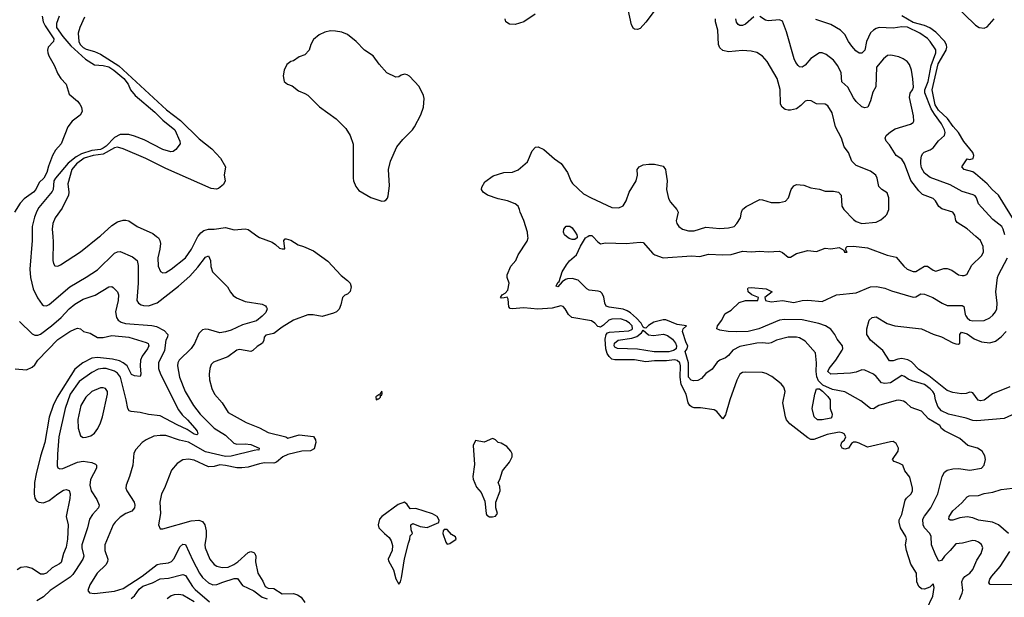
# Model space of a CAD drawing. Header units: inches. Extents: x 2001573 to 2220545, y 644482 to 846830.
# Tile 415 of 656: x 2082362 to 2089292, y 767461 to 771524. Entities that reach past the tile are written whole.
import ezdxf

# ---------------------------------------------------------------- set-up
doc = ezdxf.new("R2010")
doc.units = ezdxf.units.IN
doc.header["$MEASUREMENT"] = 0
doc.layers.add('C0786', color=7, linetype='Continuous')
doc.layers.add('C0787', color=7, linetype='Continuous')

msp = doc.modelspace()

# ---------------------------------------------------------------- linework, layer by layer
at = {"layer": 'C0786', "color": 5}
for points, elevation in [([(2082450, 770000), (2082449.5, 769970), (2082434.6, 769770), (2082438.3, 769710), (2082457.3, 769630), (2082487.3, 769567.3), (2082521.3, 769521.3), (2082530, 769514.3), (2082550, 769511.4), (2082570, 769520.7), (2082715.5, 769644.5), (2082830, 769712.1), (2082910, 769765.4), (2083030, 769881.6), (2083050, 769892.2), (2083070, 769893.6), (2083156.4, 769856.4), (2083189.3, 769829.3), (2083195.6, 769795.6), (2083195.4, 769670), (2083187.5, 769550), (2083199.5, 769530), (2083218.2, 769518.2), (2083232.8, 769512.8), (2083270, 769511.9), (2083330, 769533.1), (2083479.2, 769650), (2083559.2, 769720.8), (2083616, 769784), (2083670, 769854.6), (2083690, 769862.4), (2083706.3, 769830), (2083707.1, 769787.1), (2083720.3, 769750), (2083825.1, 769645.1), (2083846.5, 769606.5), (2083864.6, 769584.6), (2083888.7, 769568.7), (2083950, 769541.9), (2084070, 769523.9), (2084092, 769512), (2084099.4, 769499.4), (2084102.9, 769490), (2084095.5, 769464.5), (2084070, 769437.9), (2084030, 769407.1), (2083930, 769378.6), (2083850, 769340.2), (2083810, 769327.6), (2083770, 769322.7), (2083690, 769344.2), (2083670, 769347.2), (2083650, 769342.8), (2083623.9, 769316.1), (2083593.1, 769246.9), (2083569.6, 769210.4), (2083485, 769130), (2083475.4, 769110), (2083473.4, 769090), (2083486.9, 769010), (2083526.4, 768910), (2083585.6, 768810), (2083632.9, 768750), (2083730, 768652.1), (2083810, 768601.6), (2083870, 768546.3), (2083890, 768538.3), (2083950, 768541), (2083990, 768536), (2084048, 768510), (2084044.7, 768495.3), (2084038, 768498), (2084013, 768493), (2083850, 768453.2), (2083810, 768452.7), (2083670, 768485.4), (2083550, 768551.5), (2083486.4, 768566.4), (2083390, 768600.2), (2083350, 768600.3), (2083306.1, 768593.9), (2083253, 768570), (2083223.8, 768550), (2083179.9, 768500.1), (2083165.4, 768474.6), (2083157.6, 768390), (2083135.6, 768310), (2083111.6, 768250), (2083110.3, 768230), (2083116.9, 768210), (2083167.3, 768130), (2083173, 768110), (2083171.3, 768090), (2083152.3, 768067.7), (2083110, 768049.8), (2083070, 768024.8), (2083034, 767990), (2083020.2, 767970), (2082961.2, 767830), (2082961.8, 767790), (2082982.9, 767730), (2082980.2, 767710), (2082968.1, 767690), (2082908.1, 767630), (2082856.5, 767550), (2082842, 767510), (2082853.2, 767493.2), (2082889.1, 767489.1), (2083030, 767504.8), (2083090, 767522.8), (2083225.2, 767610), (2083330, 767691), (2083350, 767697.4), (2083410, 767703.2), (2083430, 767712), (2083450, 767733.8), (2083490, 767815.2), (2083510, 767835.6), (2083530, 767833.4), (2083579.8, 767719.8), (2083628.4, 767630), (2083650, 767600.5), (2083690, 767563.7), (2083722, 767550), (2083750, 767550.8), (2083791.6, 767568.4), (2083872.7, 767592.7), (2083894.4, 767594.4), (2083930, 767544.3), (2084010, 767506.6), (2084070, 767462.3), (2084104.6, 767450)], 360), ([(2082594.6, 770000), (2082598, 769962), (2082595.3, 769830), (2082599.3, 769810), (2082610, 769794), (2082630, 769790.5), (2082650, 769799.5), (2082790, 769891.2), (2082925, 770000)], 380), ([(2083325, 770000), (2083338.3, 769990), (2083349.1, 769970), (2083352.3, 769950), (2083349.3, 769910), (2083334.5, 769850), (2083337.6, 769790), (2083353.7, 769753.7), (2083370, 769744.2), (2083390, 769746.3), (2083429.6, 769770), (2083530, 769850.2), (2083572.2, 769910), (2083616.9, 770000)], 380), ([(2084039.3, 770000), (2084050, 769992.7), (2084138.4, 769958.4), (2084163, 769943), (2084190, 769918), (2084210, 769911.3), (2084227.3, 769912.7), (2084222, 769970), (2084230, 769982), (2084238, 769982), (2084270, 769972.4), (2084321.6, 769941.6), (2084359.1, 769930), (2084430, 769898.3), (2084530, 769824.9), (2084625.1, 769725.1), (2084670.4, 769690), (2084688.2, 769670), (2084694.4, 769645.6), (2084687.9, 769612.1), (2084670, 769593.2), (2084650, 769586), (2084634, 769570), (2084622.5, 769517.5), (2084610, 769488.7), (2084591.3, 769470), (2084570, 769459.3), (2084490, 769436), (2084427.6, 769447.6), (2084390, 769447.8), (2084290, 769411.3), (2084210, 769360.8), (2084150, 769316.2), (2084094, 769306), (2084083, 769290), (2084080.4, 769270), (2084070.3, 769250), (2084033.4, 769226.6), (2084003.4, 769196.6), (2083988.8, 769191.2), (2083910, 769204.4), (2083890, 769199.8), (2083826.8, 769153.2), (2083725.2, 769114.8), (2083710, 769098), (2083700.8, 769070), (2083696.9, 769030), (2083699.1, 768990), (2083714.7, 768930), (2083733.6, 768890), (2083786.9, 768830), (2083830, 768762.3), (2083955.8, 768690), (2084050, 768653.9), (2084110, 768619.8), (2084236, 768590), (2084250, 768580.7), (2084330, 768604.2), (2084430, 768591.4), (2084444.2, 768570), (2084446.4, 768550), (2084433.7, 768506.3), (2084410, 768490.7), (2084348.7, 768488.7), (2084250, 768465.8), (2084213.8, 768450), (2084170, 768413), (2084150, 768405.1), (2084086.1, 768406.1), (2084050, 768400.7), (2083970, 768377.2), (2083926.9, 768373.1), (2083890, 768371.5), (2083811.1, 768388.9), (2083770, 768392.3), (2083730, 768381), (2083690, 768379.9), (2083590, 768425), (2083550, 768433), (2083510, 768427.4), (2083470, 768403.5), (2083430, 768354.5), (2083381.1, 768230), (2083360.3, 768190), (2083349, 768130), (2083354.3, 768050), (2083340.4, 767970), (2083350, 767944), (2083370, 767943), (2083570, 767999.8), (2083623.2, 768003.2), (2083650, 767994), (2083665.6, 767970), (2083673.8, 767930), (2083675.2, 767890), (2083664.5, 767830), (2083667.5, 767810), (2083700.6, 767730), (2083731.8, 767691.8), (2083750, 767680.2), (2083787.3, 767670), (2083830, 767673.1), (2083870, 767691.3), (2083898, 767710), (2083970, 767776.3), (2083990, 767783.3), (2084010, 767775.8), (2084017.6, 767770), (2084025.4, 767750), (2084021.6, 767710), (2084038.6, 767630), (2084074.1, 767574.1), (2084090, 767536.9), (2084110, 767524.8), (2084150, 767523.5), (2084210, 767485.5), (2084290, 767487.5), (2084318.2, 767478.2), (2084342.6, 767462.6), (2084370, 767424.5)], 380), ([(2088744.3, 767375.7), (2088788.2, 767468.2), (2088798.5, 767530), (2088790, 767556), (2088767, 767533), (2088730, 767519.4), (2088710, 767522), (2088690, 767536.9), (2088677, 767570), (2088673.6, 767630), (2088634.9, 767694.9), (2088602.3, 767790), (2088596.2, 767830), (2088603.7, 767870), (2088599.5, 767890), (2088561.3, 767950), (2088551.2, 767988.8), (2088552.7, 768007.3), (2088570, 768044.2), (2088594.9, 768145.1), (2088602.3, 768157.7), (2088636.2, 768190), (2088646.5, 768210), (2088645.8, 768230), (2088627.2, 768307.2), (2088591.3, 768350), (2088576.9, 768390), (2088550, 768405.7), (2088517.2, 768417.2), (2088504.5, 768430), (2088543.6, 768490), (2088547.6, 768510), (2088530, 768542), (2088510, 768557), (2088490, 768555.6), (2088330, 768517.2), (2088270, 768545.1), (2088250, 768552.3), (2088230, 768553.2), (2088216.8, 768543.2), (2088194, 768510), (2088170, 768504.2), (2088149.5, 768510), (2088141.6, 768530), (2088148.6, 768551.4), (2088167, 768570), (2088177.2, 768590), (2088163.7, 768610), (2088150, 768618), (2088130, 768622.6), (2088045.9, 768605.9), (2087950, 768570.9), (2087930, 768572.1), (2087910, 768582), (2087782.1, 768682.1), (2087759.8, 768710), (2087751.6, 768730), (2087732.8, 768830), (2087749.9, 768910), (2087740.2, 768940.2), (2087721.9, 768961.9), (2087655.4, 769015.4), (2087616.3, 769036.3), (2087590, 769042.7), (2087470, 769045.9), (2087450, 769041.9), (2087429.6, 769030.4), (2087410, 768988.4), (2087360.8, 768850), (2087330, 768744.7), (2087310, 768715.6), (2087268.5, 768768.5), (2087250, 768781.1), (2087154.3, 768794.3), (2087110, 768795.2), (2087090, 768800.6), (2087077.8, 768810), (2087066.6, 768830), (2087052.9, 768890), (2087018.3, 768958.3), (2087011.3, 769010), (2087013.1, 769090), (2087008.9, 769110), (2086990, 769128), (2086970, 769130.8), (2086915.1, 769124.9), (2086830, 769124.8), (2086770, 769117.7), (2086690, 769130.9), (2086550, 769131.6), (2086530, 769137.2), (2086510, 769154.3), (2086496, 769176), (2086486.6, 769210), (2086482.3, 769277.7), (2086489, 769311), (2086499, 769321), (2086513.3, 769326.7), (2086650, 769336), (2086670, 769345.1), (2086674.1, 769350), (2086673.7, 769370), (2086654.2, 769390), (2086630, 769404.9), (2086590, 769419.3), (2086530, 769417.6), (2086507.4, 769410), (2086470, 769374.8), (2086450, 769362.4), (2086443.6, 769363.6), (2086430, 769366.4), (2086409.8, 769390), (2086386.2, 769406.2), (2086249.1, 769429.1), (2086224.9, 769450), (2086201.8, 769490), (2086186.3, 769506.4), (2086170, 769510.6), (2086110, 769495.4), (2086010, 769487), (2085910, 769498.6), (2085828, 769490), (2085813.3, 769493.3), (2085804.4, 769504.4), (2085799.1, 769559.1), (2085792.9, 769572.9), (2085772.7, 769567.3), (2085750, 769566), (2085746.6, 769570), (2085757.2, 769590), (2085779.3, 769600.7), (2085798, 769622), (2085808.2, 769670), (2085794, 769710), (2085792.3, 769730), (2085819.7, 769790), (2085854.7, 769830), (2085870, 769870.4), (2085934.5, 769965.5), (2085939.9, 769990), (2085938.8, 770000)], 380), ([(2088975.2, 767444.8), (2088995.4, 767490), (2088999, 767510), (2088992.2, 767570), (2088999.7, 767590), (2089013.5, 767606.5), (2089050, 767632), (2089070, 767656.4), (2089098, 767722), (2089128, 767770), (2089139.5, 767810), (2089130, 767832.7), (2089109.6, 767849.7), (2089090, 767857.6), (2089070, 767859.7), (2088997.8, 767842.2), (2088950, 767838.3), (2088910.9, 767790), (2088870.1, 767750), (2088850, 767720.7), (2088830, 767716.5), (2088810, 767754.4), (2088780.1, 767830), (2088778, 767890), (2088767.8, 767910), (2088730.5, 767950), (2088720.2, 767970), (2088719.1, 768010), (2088728.8, 768031.2), (2088775.3, 768090), (2088824.7, 768190), (2088854.2, 768310), (2088870, 768341.7), (2088890, 768355.9), (2088930, 768365.2), (2088970, 768366.2), (2089050, 768355.2), (2089130, 768370.4), (2089149.7, 768390.2), (2089159.1, 768430), (2089155.4, 768455.4), (2089136, 768490), (2089102.9, 768510), (2089034.5, 768530), (2088979, 768579), (2088870, 768631.1), (2088850, 768647.6), (2088837.7, 768670), (2088757.1, 768717), (2088710, 768771.4), (2088637.2, 768797.2), (2088602, 768830), (2088581.3, 768841.3), (2088550, 768848.4), (2088530, 768845.5), (2088409.5, 768810.5), (2088370, 768786.6), (2088350, 768788.3), (2088282.8, 768842.8), (2088170, 768906.3), (2088083.2, 768923.2), (2088014.6, 768954.6), (2087983.3, 768983.3), (2087971.2, 769011.2), (2087966.5, 769050), (2087970.5, 769110.5), (2087962, 769182), (2087890, 769263.4), (2087850, 769285.6), (2087828.6, 769291.4), (2087770, 769291.3), (2087687.3, 769270), (2087650, 769251.2), (2087630, 769246.6), (2087591.8, 769251.8), (2087550, 769248.8), (2087430, 769225.6), (2087381.3, 769198.7), (2087350, 769161.3), (2087330, 769145.6), (2087290, 769129.6), (2087270, 769114.5), (2087234.6, 769065.4), (2087190, 769035.1), (2087160.5, 768999.5), (2087134.8, 768985.2), (2087104.9, 768984.9), (2087089, 768989), (2087070, 769010), (2087068.2, 769110), (2087045.5, 769190), (2087060.5, 769210), (2087064.4, 769230), (2087052, 769251.9), (2087027.3, 769330), (2087031.1, 769348.9), (2087056, 769370), (2086990, 769380.9), (2086910, 769412.2), (2086890, 769412.7), (2086824, 769396), (2086786.5, 769373.5), (2086770, 769354.2), (2086756.6, 769356.6), (2086750, 769360.7), (2086735, 769390), (2086703.7, 769423.7), (2086661.6, 769461.6), (2086637.1, 769477.1), (2086610, 769487.6), (2086510, 769501.4), (2086490, 769509.9), (2086480.6, 769530), (2086473.7, 769573.7), (2086459.9, 769599.9), (2086450, 769608.9), (2086434.1, 769614.1), (2086370, 769622.5), (2086353.6, 769630), (2086292.1, 769692.1), (2086250, 769702.8), (2086217.7, 769702.3), (2086202.9, 769697.1), (2086180.3, 769679.7), (2086150, 769645.6), (2086139, 769650), (2086150, 769674.8), (2086158.4, 769681.6), (2086180.7, 769750), (2086210, 769800.7), (2086231.1, 769828.9), (2086280.9, 769870), (2086308.3, 769931.7), (2086343.7, 769990), (2086360.1, 770000)], 360), ([(2086284.8, 770000), (2086286, 769990), (2086270, 769978.9), (2086250, 769978.4), (2086230, 769986), (2086210.1, 770000)], 360), ([(2086395.3, 770000), (2086430, 769960.7), (2086450, 769948), (2086484.7, 769955.2), (2086630, 769949.1), (2086730, 769959.3), (2086750, 769957.3), (2086818.5, 769878.5), (2086831.3, 769870), (2086890, 769849.2), (2087090, 769864.1), (2087150, 769859.4), (2087210, 769874.9), (2087310, 769869.4), (2087370, 769873.3), (2087450, 769895), (2087510, 769891.5), (2087570, 769896.6), (2087630, 769892.2), (2087710, 769895), (2087730, 769885.8), (2087770, 769853.4), (2087786.3, 769853.7), (2087830, 769880.3), (2087910, 769901.8), (2087970, 769894.3), (2088030, 769916.4), (2088070, 769913.4), (2088130, 769921), (2088162, 769902), (2088166, 769890), (2088186, 769890), (2088178, 769898), (2088175.3, 769910), (2088178, 769922), (2088186, 769930), (2088229.7, 769930.3), (2088330, 769918.3), (2088468.1, 769868.1), (2088530, 769852.7), (2088585, 769790), (2088608.5, 769770), (2088650, 769752.8), (2088670, 769752.9), (2088730, 769790.2), (2088750, 769790.2), (2088790, 769762.9), (2088810, 769755.2), (2088866.7, 769773.3), (2088890, 769773.5), (2088922.2, 769762.2), (2088970, 769730.2), (2088995.8, 769724.2), (2089010, 769723.7), (2089028.2, 769731.8), (2089062.3, 769797.7), (2089130, 769862.4), (2089145.4, 769890), (2089141.7, 769930), (2089124.2, 769970), (2089090.5, 770000)], 360), ([(2089390, 768764), (2089290, 768719.8), (2089097.5, 768702.5), (2089070, 768705), (2089022.2, 768722.2), (2088899.6, 768750), (2088850, 768772.8), (2088824.3, 768804.3), (2088806.7, 768850), (2088799.3, 768890), (2088788.4, 768910), (2088770, 768927.2), (2088730, 768957.8), (2088643.5, 768983.5), (2088615.9, 768995.9), (2088590, 769014.5), (2088570, 769020.9), (2088490, 768970.8), (2088450, 768965.3), (2088427.6, 768970), (2088390, 769015.1), (2088371.3, 769030), (2088310, 769059.9), (2088290, 769061.5), (2088250, 769045.7), (2088210, 769037.6), (2088069.9, 769029.9), (2088050.8, 769050), (2088059.4, 769070), (2088106.5, 769130), (2088150, 769198.9), (2088155.4, 769210), (2088153.6, 769230), (2088116, 769276), (2088099.8, 769310), (2088070, 769347.8), (2088032.6, 769370), (2087987.1, 769387.1), (2087870, 769412.5), (2087743.8, 769416.2), (2087709.7, 769410.3), (2087563.7, 769350), (2087490, 769330.6), (2087410, 769327.9), (2087348.5, 769331.5), (2087290, 769341.1), (2087267.6, 769350), (2087273.5, 769370), (2087302.8, 769410), (2087324.4, 769455.6), (2087370, 769481.8), (2087424.9, 769535.1), (2087470, 769548.9), (2087558, 769550), (2087562, 769570), (2087514, 769590), (2087489.6, 769610), (2087485.8, 769634.2), (2087490, 769638.8), (2087510, 769640.4), (2087614.8, 769630), (2087658, 769610), (2087606, 769570), (2087610.7, 769550), (2087650, 769539.6), (2087730, 769549.3), (2087810, 769534.3), (2087870, 769548.3), (2087910, 769552.3), (2088010, 769542.7), (2088110, 769588.3), (2088250, 769602.6), (2088350, 769644.4), (2088391.5, 769648.5), (2088450, 769636.3), (2088497.6, 769617.6), (2088650, 769573.1), (2088670, 769574.9), (2088703.7, 769596.3), (2088730, 769594.7), (2088788.9, 769570), (2088853.8, 769530), (2088890, 769513.9), (2088994, 769514), (2089005.9, 769505.9), (2089010, 769494.8), (2089015.8, 769450), (2089020.7, 769440.7), (2089030, 769426.5), (2089050, 769411.5), (2089070, 769405.2), (2089150.5, 769409.5), (2089190, 769427.3), (2089210, 769444.9), (2089230, 769469), (2089239.1, 769490), (2089241, 769530), (2089231.3, 769610), (2089243.1, 769710), (2089249.8, 769730), (2089314.6, 769850)], 340), ([(2082361.7, 769401.7), (2082450, 769313.6), (2082470, 769304.5), (2082490, 769305), (2082510, 769311.9), (2082587.4, 769370), (2082654.3, 769430), (2082709.9, 769490.1), (2082750, 769523.5), (2082810, 769558), (2082892.5, 769587.5), (2082990, 769644.7), (2083010, 769646.5), (2083020.6, 769640.6), (2083050, 769610.4), (2083056.9, 769590), (2083056.3, 769550), (2083037.1, 769470), (2083043.8, 769430), (2083056.1, 769410), (2083076.2, 769396.2), (2083107.7, 769387.7), (2083292.6, 769372.6), (2083325.9, 769365.9), (2083378.6, 769338.6), (2083404.9, 769310), (2083401.7, 769290), (2083390, 769269.3), (2083381.7, 769198.3), (2083340.4, 769110), (2083338.8, 769070), (2083353.6, 769030), (2083479.1, 768779.1), (2083504.8, 768744.8), (2083543.5, 768710), (2083595.4, 768650), (2083611.1, 768630), (2083617, 768610), (2083610, 768604.8), (2083590, 768608.6), (2083542.1, 768642.1), (2083470, 768674.1), (2083350, 768737.9), (2083270, 768746.9), (2083210, 768760.9), (2083147.5, 768767.5), (2083133.6, 768773.6), (2083122.4, 768790), (2083112.9, 768850), (2083070.7, 769010), (2083050, 769037.8), (2083030, 769052.3), (2082970, 769070.4), (2082948.2, 769071.8), (2082914.7, 769065.3), (2082870, 769042.4), (2082781.9, 768978.1), (2082718, 768890), (2082681.9, 768790), (2082638.8, 768590), (2082627.5, 768467.5), (2082626.5, 768386.5), (2082631.8, 768371.8), (2082644.5, 768364.5), (2082666.4, 768366.4), (2082770, 768412.8), (2082810, 768418.4), (2082869.4, 768409.4), (2082896.7, 768396.7), (2082902.3, 768390), (2082903.5, 768370), (2082861.9, 768290), (2082857.1, 768250), (2082865.2, 768210), (2082905, 768150), (2082921, 768110), (2082915.9, 768090), (2082875.1, 768044.9), (2082853, 768010), (2082838.9, 767950), (2082798.9, 767830), (2082798.9, 767810), (2082813.5, 767750), (2082806.8, 767730), (2082756.3, 767650), (2082737.2, 767622.8), (2082716.5, 767603.5), (2082577.3, 767510), (2082530, 767464.4), (2082483, 767437)], 340), ([(2089330, 768941), (2089207.8, 768892.2), (2089150, 768847.9), (2089123.5, 768843.5), (2089108.6, 768848.6), (2089070, 768899.6), (2089062.6, 768902.6), (2089050, 768905.4), (2089024.1, 768895.9), (2088990, 768891.9), (2088930, 768902.1), (2088890, 768916.5), (2088760, 769020), (2088690, 769062.6), (2088637.8, 769117.8), (2088612.5, 769132.5), (2088570, 769140.8), (2088543.2, 769136.8), (2088510, 769124.1), (2088484.7, 769124.7), (2088437, 769197), (2088349.1, 769269.1), (2088324.2, 769310), (2088323.4, 769350), (2088340.3, 769410), (2088362.4, 769430), (2088390, 769433), (2088466.9, 769386.9), (2088521, 769370), (2088710, 769348.7), (2088790, 769311.6), (2088850, 769294.6), (2088930, 769250.3), (2088950, 769243.6), (2088970, 769242.4), (2088978.4, 769250), (2088978, 769310), (2088990, 769326), (2089030, 769313.5), (2089079.4, 769279.4), (2089130, 769259.1), (2089190, 769250.6), (2089230, 769262), (2089270, 769293.2), (2089305.7, 769330)], 320), ([(2082331.7, 769068.3), (2082410, 769061.6), (2082450, 769079.5), (2082470, 769097.6), (2082490.3, 769129.7), (2082630, 769273.8), (2082716.2, 769330), (2082750, 769348.4), (2082770, 769354), (2082790, 769350.7), (2082811.3, 769330), (2082859.4, 769319.4), (2082910, 769288.7), (2082950, 769288.6), (2083010, 769303.6), (2083130, 769290.6), (2083253.3, 769253.3), (2083265.9, 769245.9), (2083270, 769237.3), (2083271.8, 769230), (2083262, 769210), (2083223.7, 769156.3), (2083213.7, 769130), (2083210.1, 769090), (2083214, 769030), (2083210, 769015.3), (2083170, 769018.4), (2083150, 769028), (2083118.8, 769090), (2083091.7, 769111.7), (2083064.9, 769124.9), (2083016.5, 769136.5), (2082910, 769147), (2082870, 769143.6), (2082805.7, 769110), (2082750, 769066.9), (2082625.8, 768870), (2082597.9, 768810), (2082570.8, 768729.2), (2082540.1, 768550), (2082510, 768453.6), (2082479, 768330), (2082467.8, 768270), (2082464.3, 768190), (2082470, 768159.1), (2082481, 768141), (2082496.3, 768130), (2082530, 768126.7), (2082570, 768142.8), (2082630, 768189.5), (2082670, 768214.3), (2082690, 768220.2), (2082711.7, 768211.7), (2082718.6, 768190), (2082715.5, 768155.5), (2082688.8, 768030), (2082703, 767970), (2082698.7, 767870), (2082690, 767813.6), (2082670, 767769.6), (2082653.2, 767706.8), (2082643.2, 767696.8), (2082591.5, 767668.5), (2082550, 767630.7), (2082530, 767623.7), (2082510, 767624.7), (2082450, 767664.7), (2082410, 767675.8), (2082370, 767669.8), (2082345, 767655)], 320), ([(2089321, 767910), (2089250.3, 767970.3), (2089209.5, 767989.5), (2089110, 768002.8), (2089070, 768020.4), (2089030, 768027.7), (2088979.6, 768020.4), (2088930, 768003.5), (2088910, 768003.6), (2088900.9, 768010), (2088904.7, 768030), (2088929.8, 768070), (2088993.6, 768126.4), (2089030, 768168.4), (2089045.4, 768174.6), (2089110, 768177.8), (2089150, 768190.7), (2089210, 768200.1), (2089270, 768220.2), (2089350, 768227.9)], 340), ([(2089350.2, 767549.8), (2089191.5, 767551.5), (2089183.7, 767563.7), (2089189.8, 767590), (2089203.2, 767610), (2089261.5, 767678.5), (2089330, 767782.4)], 340), ([(2083147.1, 767452.9), (2083170, 767472.3), (2083202.4, 767517.6), (2083230, 767540.2), (2083296.6, 767563.4), (2083350, 767591.1), (2083410, 767594.9), (2083510, 767621.4), (2083530, 767614.7), (2083578.1, 767538.1), (2083596.7, 767516.7), (2083699.3, 767430)], 340), ([(2083590, 767428.3), (2083510, 767475.3), (2083482, 767482), (2083450, 767479.4), (2083428.8, 767471.2), (2083400.8, 767450)], 340)]:
    msp.add_lwpolyline(points, dxfattribs=dict(at, elevation=elevation))
for points, elevation in [([(2086823, 769303), (2086892.1, 769312.1), (2086921.9, 769301.9), (2086956.2, 769276.2), (2086977.6, 769250), (2086984.7, 769230), (2086983.2, 769210), (2086963, 769197), (2086930, 769188.1), (2086828.4, 769188.4), (2086710, 769206.2), (2086570, 769212.4), (2086550, 769221.4), (2086545.3, 769230), (2086547.2, 769250), (2086574, 769270), (2086670, 769284.2), (2086704.5, 769295.5), (2086738.3, 769321.7), (2086750, 769340.4), (2086787.8, 769307.8)], 360), ([(2082950, 768935.3), (2082930, 768933.8), (2082870, 768909.8), (2082826.8, 768870), (2082793.5, 768810), (2082771, 768711), (2082773, 768650), (2082790, 768597.1), (2082810, 768586.5), (2082830, 768587.9), (2082863.1, 768596.9), (2082890, 768616.4), (2082911.4, 768648.6), (2082930, 768688), (2082944.1, 768730), (2082980.3, 768890), (2082979.3, 768910), (2082966.6, 768930)], 360), ([(2084910.5, 768910.5), (2084898, 768890), (2084898, 768882), (2084890, 768885.1), (2084868.7, 768871.3), (2084870, 768849.2), (2084882.2, 768857.7), (2084890, 768857.7), (2084900.9, 768870), (2084900.9, 768879.1), (2084910, 768882.6), (2084914.2, 768894.2)], 420), ([(2088010, 768709.2), (2087976, 768710), (2087953.7, 768730), (2087940.3, 768790), (2087957.1, 768890), (2087970, 768928.4), (2087990, 768926.7), (2088011.4, 768911.4), (2088050, 768873.7), (2088065.3, 768850), (2088067.1, 768790), (2088080.6, 768750), (2088078.2, 768730), (2088070, 768722.5)], 360), ([(2085690, 768577.2), (2085630, 768552.3), (2085570, 768564), (2085553, 768530), (2085564.2, 768395.8), (2085550.6, 768310.6), (2085553.2, 768293.2), (2085576.8, 768236.8), (2085610, 768198), (2085636.7, 768136.7), (2085644.9, 768050), (2085650, 768038), (2085668.3, 768028.3), (2085690, 768028), (2085710, 768031.3), (2085724, 768050), (2085713.2, 768090), (2085713.2, 768130), (2085744, 768210), (2085740.4, 768240.4), (2085729.3, 768270), (2085742, 768290), (2085759, 768350), (2085810, 768410.8), (2085827.8, 768450), (2085828, 768470), (2085818.9, 768490), (2085790, 768521.3), (2085750, 768546), (2085729.3, 768549.3), (2085710, 768568.7), (2085696, 768576)], 420), ([(2085070, 768129.4), (2085025, 768115.1), (2084910.7, 768030), (2084893.4, 768010), (2084884.9, 767970), (2084890.4, 767950), (2084928.7, 767910), (2084963.1, 767883.1), (2084977.4, 767857.4), (2084985.4, 767825.4), (2084983.6, 767790), (2084956.3, 767730), (2084958.3, 767718.3), (2084993.9, 767653.9), (2085010, 767590.6), (2085030, 767553.4), (2085041.6, 767570), (2085050, 767598), (2085070, 767731.3), (2085098, 767842), (2085109, 767870), (2085110, 767894), (2085126, 767910), (2085116.4, 767936.4), (2085115.3, 767970), (2085130, 767981), (2085179.8, 767959.8), (2085230, 767953.4), (2085312.3, 767987.7), (2085315.5, 768004.5), (2085299.3, 768030), (2085268.1, 768048.1), (2085150, 768085.6), (2085110, 768084), (2085090, 768114)], 420), ([(2085350, 767939), (2085342.8, 767930), (2085340.7, 767910), (2085362, 767850), (2085370, 767836), (2085390, 767840.7), (2085434, 767870), (2085430, 767886), (2085402, 767902), (2085370, 767937.2)], 420)]:
    msp.add_lwpolyline(points, close=True, dxfattribs=dict(at, elevation=elevation))
at = {"layer": 'C0787', "color": 5}
for points, elevation in [([(2086870, 771641.3), (2086770, 771506.2), (2086730, 771462.6), (2086710, 771454.3), (2086690, 771456.9), (2086683, 771463), (2086668.9, 771488.9), (2086632.5, 771650)], 380), ([(2088930, 771640.9), (2089090, 771486), (2089114.9, 771470), (2089150, 771465.3), (2089170, 771474), (2089220.3, 771530)], 320), ([(2085990, 771564), (2085910, 771508.4), (2085850, 771490.6), (2085810, 771492.3), (2085783.7, 771510), (2085778.4, 771530)], 380), ([(2082520.3, 771550), (2082527, 771510), (2082541.5, 771481.5), (2082602.7, 771390), (2082600.5, 771370), (2082563.8, 771330), (2082558.4, 771310), (2082560.3, 771290), (2082566.7, 771270), (2082604.4, 771204.4), (2082630, 771142.4), (2082652.4, 771110), (2082690.2, 771070.2), (2082710, 770999.3), (2082770, 770950.4), (2082786.7, 770930), (2082797.6, 770910), (2082801.4, 770878.6), (2082787.7, 770852.3), (2082730.7, 770810), (2082700.7, 770770), (2082653.4, 770650), (2082614.2, 770605.8), (2082594, 770570), (2082565.2, 770494.8), (2082554, 770450), (2082532.5, 770410), (2082499.9, 770380.1), (2082476.2, 770330), (2082459.6, 770310), (2082395.1, 770264.9), (2082366.4, 770233.6), (2082326.7, 770170)], 340), ([(2082639.8, 771550), (2082621.5, 771498.5), (2082622.3, 771470), (2082666.1, 771406.1), (2082721.3, 771341.3), (2082826, 771246), (2082890, 771207.5), (2082950, 771202.7), (2082990, 771191.8), (2083025.3, 771170), (2083095.4, 771110), (2083125.2, 771070), (2083143.2, 771030), (2083176.2, 770990), (2083313.7, 770873.7), (2083370, 770817.8), (2083454.7, 770750), (2083490.2, 770670), (2083491.7, 770650), (2083462, 770610), (2083442.6, 770597.4), (2083425.1, 770594.9), (2083370, 770612), (2083238.4, 770678.4), (2083170, 770705.1), (2083130, 770717.1), (2083070, 770716.2), (2083030, 770695.3), (2082970, 770634.2), (2082950, 770619.7), (2082930, 770611.9), (2082870, 770603.9), (2082798.2, 770581.8), (2082760.7, 770559.3), (2082704.7, 770515.3), (2082613.8, 770410), (2082602.4, 770390), (2082597.7, 770330), (2082590, 770315.1), (2082497.6, 770202.4), (2082482.5, 770177.5), (2082465.7, 770134.3), (2082451.3, 770070), (2082450, 770000)], 360), ([(2082819.2, 771540.8), (2082786.2, 771470), (2082774.7, 771430), (2082778.5, 771370), (2082788.6, 771350), (2082810, 771329.5), (2082830, 771317.8), (2082890, 771299.8), (2082930, 771282.2), (2083059.4, 771199.4), (2083396.5, 770890), (2083494.3, 770814.3), (2083626.6, 770686.6), (2083715.2, 770615.2), (2083775.8, 770550), (2083811.5, 770490), (2083802.4, 770430), (2083807.7, 770390), (2083796.1, 770363.9), (2083762.4, 770337.6), (2083748.4, 770331.6), (2083710, 770336.8), (2083390, 770478.6), (2083250, 770547.4), (2083090, 770615.2), (2083050, 770627.8), (2083030, 770623.9), (2082950, 770577.4), (2082879.7, 770570), (2082817, 770550), (2082761.5, 770510), (2082729.6, 770470), (2082701.5, 770370), (2082709.4, 770310), (2082706.3, 770290), (2082662.5, 770197.5), (2082611.1, 770130), (2082594.7, 770090), (2082590.2, 770050), (2082594.6, 770000)], 380), ([(2085938.8, 770000), (2085935.7, 770030), (2085911.4, 770111.4), (2085883.5, 770170), (2085880.5, 770190), (2085870, 770213.3), (2085849.4, 770230), (2085794.5, 770250), (2085730, 770263.7), (2085653.6, 770290), (2085623, 770310), (2085611.6, 770330), (2085614.9, 770345.1), (2085636.9, 770383.1), (2085694, 770426), (2085769.8, 770450.2), (2085830, 770452.2), (2085871.1, 770468.9), (2085935.8, 770524.2), (2085970, 770602.8), (2085993.4, 770626.6), (2086010.2, 770630.2), (2086050, 770610.4), (2086125, 770544.9), (2086172.1, 770512), (2086218, 770450), (2086241.7, 770390), (2086253, 770373), (2086330, 770300.2), (2086383.7, 770270), (2086530, 770203.2), (2086578.2, 770201.8), (2086610, 770214.9), (2086629.8, 770250.2), (2086650.9, 770310), (2086701.1, 770390), (2086709.7, 770430), (2086707.3, 770470), (2086720.9, 770490), (2086750, 770503.7), (2086790, 770507.2), (2086830, 770507), (2086890, 770494.9), (2086906.4, 770470), (2086910, 770452), (2086919.6, 770390), (2086915.3, 770330), (2086927.4, 770267.4), (2086941.4, 770241.4), (2086988.2, 770190), (2086996.4, 770170), (2086981.6, 770110), (2086986, 770090), (2087000.5, 770070), (2087027.7, 770050), (2087070, 770038), (2087110, 770038.3), (2087190, 770065.7), (2087290, 770056.5), (2087350, 770060.2), (2087389.7, 770070.3), (2087410, 770090.6), (2087435.1, 770130), (2087441.3, 770170), (2087449.7, 770190), (2087474.7, 770210), (2087570, 770258.5), (2087590, 770257.3), (2087650, 770238.9), (2087710, 770238.2), (2087751.2, 770248.8), (2087772.8, 770270), (2087790.9, 770330), (2087810, 770354.9), (2087830, 770364), (2087881.1, 770361.1), (2087930, 770342.4), (2087990, 770332.7), (2088030, 770318.4), (2088090, 770317.1), (2088124.7, 770310), (2088144, 770290), (2088148.5, 770211.5), (2088161.7, 770190), (2088230, 770118.9), (2088250, 770104.8), (2088290, 770091.4), (2088390, 770101.1), (2088423.1, 770116.9), (2088455.8, 770144.2), (2088464.9, 770155.1), (2088479.7, 770190), (2088479, 770270), (2088467.2, 770307.2), (2088429, 770329), (2088409.7, 770350), (2088398, 770410), (2088387, 770430), (2088350, 770458.7), (2088250, 770499.7), (2088219.7, 770530), (2088194.3, 770590), (2088164.8, 770630), (2088145, 770690), (2088104.1, 770770), (2088079.3, 770870), (2088050, 770918), (2088030, 770928.9), (2087970, 770933), (2087933.2, 770953.2), (2087910, 770956.8), (2087890, 770950.9), (2087860.5, 770919.5), (2087830, 770898.3), (2087787, 770887), (2087770, 770886.8), (2087750, 770893.6), (2087729.3, 770909.3), (2087717.7, 770930), (2087714, 771034), (2087693.5, 771110), (2087623.1, 771230), (2087590, 771268.8), (2087550, 771293.2), (2087510, 771303.7), (2087450, 771307.1), (2087350, 771298.4), (2087310, 771308.2), (2087290, 771325.1), (2087280.4, 771350), (2087275.4, 771450), (2087259.2, 771510), (2087259.2, 771530)], 380), ([(2087530, 771544.1), (2087470, 771492.5), (2087450, 771483.6), (2087430, 771483.4), (2087418.5, 771490), (2087407.5, 771507.5), (2087403.2, 771530)], 360), ([(2089090.5, 770000), (2089030, 770054), (2088958.7, 770098.7), (2088951, 770111), (2088943.5, 770150), (2088929.9, 770169.8), (2088852.9, 770192.9), (2088829.7, 770210), (2088807.8, 770250), (2088790, 770266.3), (2088715.5, 770295.5), (2088690, 770319.8), (2088633, 770393), (2088590, 770513), (2088570, 770542.4), (2088530, 770569.6), (2088483.1, 770643.1), (2088460.9, 770670), (2088452.7, 770690), (2088460.9, 770710), (2088490, 770736.3), (2088524.4, 770755.6), (2088632, 770790), (2088650, 770801.1), (2088654.3, 770810), (2088652.8, 770847.2), (2088623.6, 770976.4), (2088630, 771007.4), (2088645.6, 771030), (2088652.6, 771050), (2088648.5, 771108.5), (2088638, 771170), (2088624.2, 771210), (2088607.6, 771230), (2088580.7, 771250), (2088550, 771262), (2088493.6, 771273.6), (2088470, 771271.6), (2088441.5, 771250), (2088391.7, 771190), (2088388.2, 771051.8), (2088366.6, 771013.4), (2088350, 770952.7), (2088330.3, 770910), (2088310, 770904.7), (2088290, 770911.6), (2088248.5, 770948.5), (2088230, 770974.7), (2088190.5, 771050.5), (2088147.9, 771087.9), (2088143.7, 771150), (2088120.5, 771200.5), (2088090, 771240.4), (2088039.1, 771279.1), (2088010, 771292), (2087990, 771291.7), (2087930, 771250.6), (2087890, 771203.8), (2087870, 771189.8), (2087850, 771192.9), (2087841.2, 771201.2), (2087824, 771224), (2087813.2, 771250), (2087759.3, 771439.3), (2087730, 771513.7), (2087710, 771523.8), (2087630, 771516.3), (2087610, 771521.7), (2087570, 771546.5)], 360), ([(2089294.6, 770010), (2089284.4, 770050), (2089274, 770070), (2089210, 770119.7), (2089130, 770205.1), (2089109.8, 770230), (2089096, 770270), (2089085.6, 770285.6), (2089073.2, 770293.2), (2088995.5, 770315.5), (2088910, 770363.4), (2088770, 770414.6), (2088730, 770445.6), (2088710, 770481.7), (2088704.1, 770510), (2088705.3, 770534.7), (2088710, 770566.8), (2088717.4, 770582.6), (2088728.4, 770591.5), (2088770, 770608.9), (2088790, 770623.6), (2088827.7, 770672.3), (2088871.1, 770708.9), (2088876.5, 770730), (2088871.6, 770750), (2088850, 770790.6), (2088799.3, 770859.3), (2088777.5, 770897.5), (2088732.1, 771010), (2088732.8, 771030), (2088756.7, 771090), (2088777.6, 771202.4), (2088809.9, 771290), (2088810, 771312.9), (2088770, 771370.5), (2088750, 771391.6), (2088696.8, 771430), (2088610, 771470.6), (2088570, 771474), (2088510, 771464.3), (2088410, 771468.4), (2088390, 771463.4), (2088370, 771451.4), (2088350, 771430.7), (2088320.9, 771370), (2088309.4, 771310), (2088290, 771287.9), (2088270, 771289.9), (2088246.1, 771306.1), (2088217.6, 771337.6), (2088195.4, 771370), (2088170, 771420.5), (2088139.7, 771450), (2088070, 771489.7), (2087965.1, 771525.1)], 340), ([(2089410, 770031.1), (2089250, 770289.9), (2089205.2, 770330), (2089169.9, 770370), (2089090, 770439), (2089070, 770453.6), (2089009.5, 770470), (2088993.3, 770490), (2089030, 770545.5), (2089050, 770540.3), (2089072.5, 770547.5), (2089076.3, 770570), (2089069.8, 770590), (2089006.6, 770666.6), (2088970.2, 770730), (2088932.6, 770772.6), (2088892.1, 770830), (2088827.9, 770887.9), (2088805.6, 770925.6), (2088785, 771030), (2088825.4, 771214.6), (2088882.5, 771310), (2088887.1, 771330), (2088885, 771345), (2088871.9, 771370), (2088810, 771435.9), (2088767.8, 771467.8), (2088730, 771483.7), (2088650, 771504.8), (2088570, 771552.3)], 320), ([(2082925, 770000), (2082930, 770004), (2083010, 770075.6), (2083050, 770101.3), (2083090, 770113.8), (2083110, 770115.2), (2083130, 770110.3), (2083188.2, 770070), (2083299.4, 770019.4), (2083325, 770000)], 380), ([(2083616.9, 770000), (2083617.9, 770002.1), (2083636.1, 770024), (2083659.3, 770040.7), (2083690, 770050.2), (2083730, 770050.2), (2083810, 770061.6), (2083872.9, 770047.1), (2083950, 770053.4), (2083970, 770047.3), (2084039.3, 770000)], 380), ([(2086210.1, 770000), (2086195.8, 770010), (2086189.7, 770030), (2086192.1, 770050), (2086208.2, 770071.8), (2086232.9, 770072.8), (2086250, 770059), (2086272.4, 770030), (2086283.6, 770010), (2086284.8, 770000)], 360), ([(2086360.1, 770000), (2086370, 770006), (2086390, 770006), (2086395.3, 770000)], 360)]:
    msp.add_lwpolyline(points, dxfattribs=dict(at, elevation=elevation))
at = {"layer": 'C0787', "color": 5, "elevation": 420}
msp.add_lwpolyline([(2084550, 771445.4), (2084510, 771437.4), (2084470, 771418), (2084430, 771385.1), (2084411.8, 771350), (2084398.7, 771310), (2084370, 771277.6), (2084330, 771262.4), (2084290, 771234.5), (2084270, 771229.5), (2084241.6, 771210), (2084223.8, 771170), (2084216.3, 771130), (2084224, 771090), (2084246, 771070), (2084279.5, 771059.5), (2084323.6, 771023.6), (2084370, 771005.3), (2084390, 770992.2), (2084472.3, 770912.3), (2084590, 770826), (2084658.3, 770758.3), (2084687.4, 770710), (2084709, 770649), (2084708.6, 770408.6), (2084710.6, 770390), (2084727.7, 770350), (2084750, 770322.8), (2084832.5, 770272.5), (2084910, 770247.3), (2084930, 770250.7), (2084942, 770258), (2084951.5, 770268.5), (2084955.3, 770284.7), (2084964.2, 770355.8), (2084958.7, 770470), (2084971.6, 770530), (2085017, 770630), (2085058.8, 770681.2), (2085127, 770750), (2085142, 770770), (2085185.5, 770854.5), (2085204.7, 770910), (2085209.6, 770970), (2085203.6, 770990), (2085173.7, 771053.7), (2085106.2, 771126.2), (2085090, 771136.9), (2085070, 771140.5), (2085046.2, 771133.8), (2085030, 771122.9), (2085010, 771120.7), (2084946.6, 771150), (2084892.5, 771212.5), (2084850.9, 771270), (2084788.3, 771310), (2084730.6, 771370.6), (2084670, 771420.4), (2084630, 771436.9), (2084584.2, 771444.2)], close=True, dxfattribs=at)

doc.saveas('drawing.dxf')
